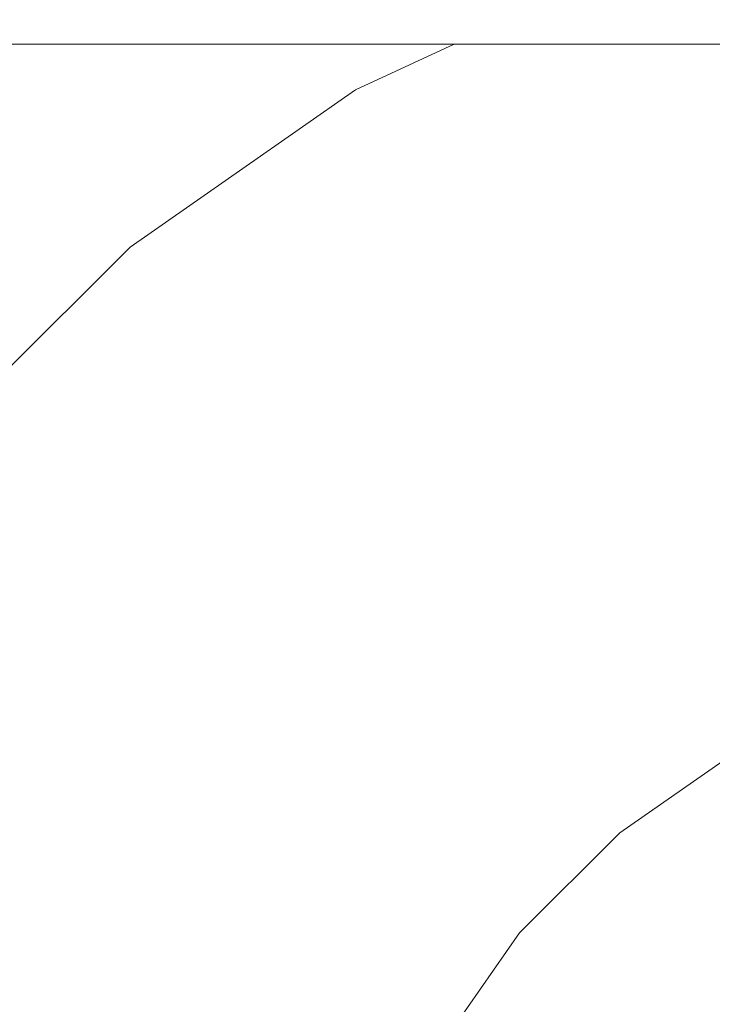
# Model space of a CAD drawing. Header units: millimetres. Extents: x -30280 to 309309, y -17460 to 4378.
# Tile 283 of 656: x 121486 to 121501, y -11004 to -10983. Entities that reach past the tile are written whole.
import ezdxf

# ---------------------------------------------------------------- set-up
doc = ezdxf.new("R2010")
doc.units = ezdxf.units.MM
doc.header["$MEASUREMENT"] = 0
doc.linetypes.add('Wipeout_Contour', pattern=[1000, 0, -1000])
doc.layers.add('P1_PLANTA PRIMERA_3_Nuevo_08_E_Envans secs', color=7, linetype='Continuous')
doc.layers.add('P1_PLANTA PRIMERA_3_Nuevo_09_EI_Mobiliari general', color=7, linetype='Continuous')
doc.layers.add('P1_PLANTA PRIMERA_3_Nuevo_09_EI_Mobiliari general_Pluma_Nº__1', color=7, linetype='Continuous', lineweight=5)

msp = doc.modelspace()

# ---------------------------------------------------------------- wipeouts: each hides what was drawn before it
at = {"color": 254, "linetype": 'Wipeout_Contour', "lineweight": 0, "ltscale": 744380.35708}
msp.add_wipeout([(125602.392, -8989.05), (119928.08, -8989.05), (119928.08, -9336.05), (125456.836, -9336.05), (125456.836, -11434.05), (125602.392, -11434.05)], dxfattribs=at).dxf.layer = 'P1_PLANTA PRIMERA_3_Nuevo_08_E_Envans secs'

# ---------------------------------------------------------------- next in the draw order: wipeouts: each hides what was drawn before it
at = {"color": 254, "linetype": 'Wipeout_Contour', "lineweight": 0, "ltscale": 13224043.01546531}
msp.add_wipeout([(124316.836, -9376.05), (119928.079, -9376.05), (119928.079, -11281.741), (119970.612, -11044.193), (119971.249, -11041.854), (119975.179, -11019.562), (119953.583, -11019.562), (119953.583, -10963.994), (119967.219, -10537.884), (120389.947, -10537.884), (120403.511, -10963.994), (120403.583, -11019.562), (120381.987, -11019.562), (120385.917, -11041.854), (120386.554, -11044.193), (120428.583, -11278.93), (120470.612, -11044.193), (120471.249, -11041.854), (120475.179, -11019.562), (120453.583, -11019.562), (120453.583, -10963.994), (120467.219, -10537.884), (120889.947, -10537.884), (120903.511, -10963.994), (120903.583, -11019.562), (120881.987, -11019.562), (120885.917, -11041.854), (120886.554, -11044.193), (120928.583, -11278.93), (120970.612, -11044.193), (120971.249, -11041.854), (120975.179, -11019.562), (120953.583, -11019.562), (120953.583, -10963.994), (120967.219, -10537.884), (121389.947, -10537.884), (121403.511, -10963.994), (121403.583, -11019.562), (121381.987, -11019.562), (121385.917, -11041.854), (121386.554, -11044.193), (121428.583, -11278.93), (121470.612, -11044.193), (121471.249, -11041.854), (121475.179, -11019.562), (121453.583, -11019.562), (121453.583, -10963.994), (121467.219, -10537.884), (121889.947, -10537.884), (121903.511, -10963.994), (121903.583, -11019.562), (121881.987, -11019.562), (121885.917, -11041.854), (121886.554, -11044.193), (121928.583, -11278.93), (121970.612, -11044.193), (121971.249, -11041.854), (121975.179, -11019.562), (121953.583, -11019.562), (121953.583, -10963.994), (121967.219, -10537.884), (122389.947, -10537.884), (122403.511, -10963.994), (122403.583, -11019.562), (122381.987, -11019.563), (122385.917, -11041.854), (122386.554, -11044.193), (122428.583, -11278.93), (122470.612, -11044.193), (122471.249, -11041.854), (122475.179, -11019.562), (122453.583, -11019.562), (122453.583, -10963.994), (122467.219, -10537.884), (122889.947, -10537.884), (122903.511, -10963.994), (122903.583, -11019.562), (122881.987, -11019.563), (122885.917, -11041.854), (122886.554, -11044.193), (122928.583, -11278.93), (122970.612, -11044.193), (122971.249, -11041.854), (122975.179, -11019.562), (122953.583, -11019.562), (122953.583, -10963.994), (122967.219, -10537.884), (123389.947, -10537.884), (123403.511, -10963.994), (123403.583, -11019.562), (123381.987, -11019.563), (123385.917, -11041.854), (123386.554, -11044.193), (123428.583, -11278.93), (123470.612, -11044.193), (123471.249, -11041.854), (123475.179, -11019.562), (123453.583, -11019.562), (123453.583, -10963.994), (123467.219, -10537.884), (123889.947, -10537.884), (123903.511, -10963.994), (123903.583, -11019.562), (123881.987, -11019.563), (123885.917, -11041.854), (123886.554, -11044.193), (123947.763, -11386.05), (124316.836, -11386.05)], dxfattribs=at).dxf.layer = 'P1_PLANTA PRIMERA_3_Nuevo_08_E_Envans secs'

# ---------------------------------------------------------------- next in the draw order: wipeouts: each hides what was drawn before it
at = {"color": 254, "linetype": 'Wipeout_Contour', "lineweight": 0, "ltscale": 1219748.724112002}
msp.add_wipeout([(121453.583, -10983.748), (121453.583, -11019.295), (121475.227, -11019.295), (121477.292, -11007.583), (121478.784, -11002.016), (121481.223, -10996.794), (121484.533, -10992.075), (121488.614, -10988.004), (121493.34, -10984.706), (121495.405, -10983.748)], dxfattribs=at).dxf.layer = 'P1_PLANTA PRIMERA_3_Nuevo_09_EI_Mobiliari general'

# ---------------------------------------------------------------- next in the draw order: wipeouts: each hides what was drawn before it
at = {"color": 254, "linetype": 'Wipeout_Contour', "lineweight": 0, "ltscale": 488691.216977}
msp.add_wipeout([(121453.583, -10983.748), (121903.583, -10983.748), (121903.583, -10972.213), (121453.583, -10972.213)], dxfattribs=at).dxf.layer = 'P1_PLANTA PRIMERA_3_Nuevo_09_EI_Mobiliari general'
at = {"color": 254, "linetype": 'Wipeout_Contour', "lineweight": 0, "ltscale": 365949.862357}
msp.add_wipeout([(121488.692, -10988.098), (121484.626, -10992.153), (121488.923, -10988.374)], dxfattribs=at).dxf.layer = 'P1_PLANTA PRIMERA_3_Nuevo_09_EI_Mobiliari general'
at = {"color": 254, "linetype": 'Wipeout_Contour', "lineweight": 0, "ltscale": 365944.793412}
msp.add_wipeout([(121485.966, -10993.28), (121482.843, -10997.731), (121486.72, -10993.914)], dxfattribs=at).dxf.layer = 'P1_PLANTA PRIMERA_3_Nuevo_09_EI_Mobiliari general'
at = {"color": 254, "linetype": 'Wipeout_Contour', "lineweight": 0, "ltscale": 3420906.196684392}
msp.add_wipeout([(121493.049, -11010.361), (121491.473, -11019.295), (121497.48, -11017.694), (121503.14, -11017.221), (121678.583, -11017.677), (121854.026, -11017.194), (121859.686, -11017.694), (121865.236, -11019.146), (121864.118, -11010.361), (121863.349, -11007.494), (121862.092, -11004.803), (121860.387, -11002.372), (121858.285, -11000.276), (121855.85, -10998.576), (121853.157, -10997.327), (121850.287, -10996.565), (121847.328, -10996.314), (121691.775, -10996.726), (121678.583, -10996.763), (121665.392, -10996.8), (121509.838, -10996.292), (121506.879, -10996.565), (121504.009, -10997.327), (121501.316, -10998.576), (121498.881, -11000.276), (121496.779, -11002.372), (121495.074, -11004.803), (121493.818, -11007.494)], dxfattribs=at).dxf.layer = 'P1_PLANTA PRIMERA_3_Nuevo_09_EI_Mobiliari general'

# ---------------------------------------------------------------- next in the draw order: wipeouts: each hides what was drawn before it
at = {"color": 254, "linetype": 'Wipeout_Contour', "lineweight": 0, "ltscale": 365962.27124}
msp.add_wipeout([(121493.401, -10984.811), (121488.692, -10988.098), (121493.581, -10985.124)], dxfattribs=at).dxf.layer = 'P1_PLANTA PRIMERA_3_Nuevo_09_EI_Mobiliari general'
at = {"color": 254, "linetype": 'Wipeout_Contour', "lineweight": 0, "ltscale": 365952.367383}
msp.add_wipeout([(121489.301, -10988.826), (121485.353, -10992.765), (121489.815, -10989.44)], dxfattribs=at).dxf.layer = 'P1_PLANTA PRIMERA_3_Nuevo_09_EI_Mobiliari general'
at = {"color": 254, "linetype": 'Wipeout_Contour', "lineweight": 0, "ltscale": 487929.30964}
msp.add_wipeout([(121486.72, -10993.914), (121483.697, -10998.224), (121484.686, -10998.796), (121487.595, -10994.649)], dxfattribs=at).dxf.layer = 'P1_PLANTA PRIMERA_3_Nuevo_09_EI_Mobiliari general'

# ---------------------------------------------------------------- next in the draw order: wipeouts: each hides what was drawn before it
at = {"color": 254, "linetype": 'Wipeout_Contour', "lineweight": 0, "ltscale": 365971.907102}
msp.add_wipeout([(121495.692, -10983.748), (121493.401, -10984.811), (121496.547, -10983.748)], dxfattribs=at).dxf.layer = 'P1_PLANTA PRIMERA_3_Nuevo_09_EI_Mobiliari general'
at = {"color": 254, "linetype": 'Wipeout_Contour', "lineweight": 0, "ltscale": 365964.342499}
msp.add_wipeout([(121493.875, -10985.635), (121489.301, -10988.826), (121494.273, -10986.328)], dxfattribs=at).dxf.layer = 'P1_PLANTA PRIMERA_3_Nuevo_09_EI_Mobiliari general'
at = {"color": 254, "linetype": 'Wipeout_Contour', "lineweight": 0, "ltscale": 365954.317978}
msp.add_wipeout([(121489.815, -10989.44), (121485.966, -10993.28), (121490.447, -10990.196)], dxfattribs=at).dxf.layer = 'P1_PLANTA PRIMERA_3_Nuevo_09_EI_Mobiliari general'

# ---------------------------------------------------------------- next in the draw order: wipeouts: each hides what was drawn before it
at = {"color": 254, "linetype": 'Wipeout_Contour', "lineweight": 0, "ltscale": 365974.402649}
msp.add_wipeout([(121493.581, -10985.124), (121497.942, -10983.748), (121496.547, -10983.748)], dxfattribs=at).dxf.layer = 'P1_PLANTA PRIMERA_3_Nuevo_09_EI_Mobiliari general'
at = {"color": 254, "linetype": 'Wipeout_Contour', "lineweight": 0, "ltscale": 365965.959214}
msp.add_wipeout([(121494.273, -10986.328), (121489.815, -10989.44), (121494.765, -10987.183)], dxfattribs=at).dxf.layer = 'P1_PLANTA PRIMERA_3_Nuevo_09_EI_Mobiliari general'
at = {"color": 254, "linetype": 'Wipeout_Contour', "lineweight": 0, "ltscale": 487941.07901}
msp.add_wipeout([(121490.447, -10990.196), (121486.72, -10993.914), (121487.595, -10994.649), (121491.181, -10991.072)], dxfattribs=at).dxf.layer = 'P1_PLANTA PRIMERA_3_Nuevo_09_EI_Mobiliari general'

# ---------------------------------------------------------------- next in the draw order: wipeouts: each hides what was drawn before it
at = {"color": 254, "linetype": 'Wipeout_Contour', "lineweight": 0, "ltscale": 365977.34655}
msp.add_wipeout([(121497.942, -10983.748), (121493.875, -10985.635), (121499.205, -10984.04)], dxfattribs=at).dxf.layer = 'P1_PLANTA PRIMERA_3_Nuevo_09_EI_Mobiliari general'
at = {"color": 254, "linetype": 'Wipeout_Contour', "lineweight": 0, "ltscale": 487955.606952}
msp.add_wipeout([(121494.765, -10987.183), (121490.447, -10990.196), (121491.181, -10991.072), (121495.334, -10988.174)], dxfattribs=at).dxf.layer = 'P1_PLANTA PRIMERA_3_Nuevo_09_EI_Mobiliari general'
at = {"color": 254, "linetype": 'Wipeout_Contour', "lineweight": 0, "ltscale": 487933.463469}
msp.add_wipeout([(121484.686, -10998.796), (121485.78, -10999.429), (121488.562, -10995.463), (121487.595, -10994.649)], dxfattribs=at).dxf.layer = 'P1_PLANTA PRIMERA_3_Nuevo_09_EI_Mobiliari general'

# ---------------------------------------------------------------- next in the draw order: linework, layer by layer
at = {"layer": 'P1_PLANTA PRIMERA_3_Nuevo_09_EI_Mobiliari general_Pluma_Nº__1', "color": 7, "linetype": 'Continuous', "lineweight": 5}
msp.add_line((121488.614, -10988.004), (121493.34, -10984.706), dxfattribs=at)

# ---------------------------------------------------------------- next in the draw order: wipeouts: each hides what was drawn before it
at = {"color": 254, "linetype": 'Wipeout_Contour', "lineweight": 0, "ltscale": 365979.358069}
msp.add_wipeout([(121499.205, -10984.04), (121494.273, -10986.328), (121499.54, -10984.967)], dxfattribs=at).dxf.layer = 'P1_PLANTA PRIMERA_3_Nuevo_09_EI_Mobiliari general'
at = {"color": 254, "linetype": 'Wipeout_Contour', "lineweight": 0, "ltscale": 487944.753221}
msp.add_wipeout([(121487.595, -10994.649), (121488.562, -10995.463), (121491.992, -10992.042), (121491.181, -10991.072)], dxfattribs=at).dxf.layer = 'P1_PLANTA PRIMERA_3_Nuevo_09_EI_Mobiliari general'
at = {"color": 254, "linetype": 'Wipeout_Contour', "lineweight": 0, "ltscale": 487930.056051}
msp.add_wipeout([(121485.78, -10999.429), (121483.73, -11003.818), (121484.996, -11004.279), (121486.946, -11000.103)], dxfattribs=at).dxf.layer = 'P1_PLANTA PRIMERA_3_Nuevo_09_EI_Mobiliari general'

# ---------------------------------------------------------------- next in the draw order: linework, layer by layer
at = {"layer": 'P1_PLANTA PRIMERA_3_Nuevo_09_EI_Mobiliari general_Pluma_Nº__1', "color": 7, "linetype": 'Continuous', "lineweight": 5}
msp.add_line((121493.34, -10984.706), (121495.405, -10983.748), dxfattribs=at)

# ---------------------------------------------------------------- next in the draw order: wipeouts: each hides what was drawn before it
at = {"color": 254, "linetype": 'Wipeout_Contour', "lineweight": 0, "ltscale": 365990.271341}
msp.add_wipeout([(121500.305, -10983.748), (121499.205, -10984.04), (121504.133, -10983.748)], dxfattribs=at).dxf.layer = 'P1_PLANTA PRIMERA_3_Nuevo_09_EI_Mobiliari general'
at = {"color": 254, "linetype": 'Wipeout_Contour', "lineweight": 0, "ltscale": 487972.449742}
msp.add_wipeout([(121499.54, -10984.967), (121494.765, -10987.183), (121495.334, -10988.174), (121499.929, -10986.042)], dxfattribs=at).dxf.layer = 'P1_PLANTA PRIMERA_3_Nuevo_09_EI_Mobiliari general'
at = {"color": 254, "linetype": 'Wipeout_Contour', "lineweight": 0, "ltscale": 487937.971416}
msp.add_wipeout([(121488.562, -10995.463), (121485.78, -10999.429), (121486.946, -11000.103), (121489.593, -10996.33)], dxfattribs=at).dxf.layer = 'P1_PLANTA PRIMERA_3_Nuevo_09_EI_Mobiliari general'

# ---------------------------------------------------------------- next in the draw order: wipeouts: each hides what was drawn before it
at = {"color": 254, "linetype": 'Wipeout_Contour', "lineweight": 0, "ltscale": 609990.283856}
msp.add_wipeout([(121504.133, -10983.748), (121499.54, -10984.967), (121499.929, -10986.042), (121504.824, -10984.742), (121504.652, -10983.748)], dxfattribs=at).dxf.layer = 'P1_PLANTA PRIMERA_3_Nuevo_09_EI_Mobiliari general'
at = {"color": 254, "linetype": 'Wipeout_Contour', "lineweight": 0, "ltscale": 487958.689395}
msp.add_wipeout([(121491.181, -10991.072), (121491.992, -10992.042), (121495.964, -10989.269), (121495.334, -10988.174)], dxfattribs=at).dxf.layer = 'P1_PLANTA PRIMERA_3_Nuevo_09_EI_Mobiliari general'
at = {"color": 254, "linetype": 'Wipeout_Contour', "lineweight": 0, "ltscale": 487935.182091}
msp.add_wipeout([(121486.946, -11000.103), (121484.996, -11004.279), (121486.301, -11004.755), (121488.148, -11000.798)], dxfattribs=at).dxf.layer = 'P1_PLANTA PRIMERA_3_Nuevo_09_EI_Mobiliari general'

# ---------------------------------------------------------------- next in the draw order: linework, layer by layer
at = {"layer": 'P1_PLANTA PRIMERA_3_Nuevo_09_EI_Mobiliari general_Pluma_Nº__1', "color": 7, "linetype": 'Continuous', "lineweight": 5}
msp.add_line((121453.583, -10983.748), (121903.583, -10983.748), dxfattribs=at)

# ---------------------------------------------------------------- next in the draw order: wipeouts: each hides what was drawn before it
at = {"color": 254, "linetype": 'Wipeout_Contour', "lineweight": 0, "ltscale": 487974.846282}
msp.add_wipeout([(121495.334, -10988.174), (121495.964, -10989.269), (121500.359, -10987.23), (121499.929, -10986.042)], dxfattribs=at).dxf.layer = 'P1_PLANTA PRIMERA_3_Nuevo_09_EI_Mobiliari general'
at = {"color": 254, "linetype": 'Wipeout_Contour', "lineweight": 0, "ltscale": 487948.740861}
msp.add_wipeout([(121491.992, -10992.042), (121488.562, -10995.463), (121489.593, -10996.33), (121492.856, -10993.075)], dxfattribs=at).dxf.layer = 'P1_PLANTA PRIMERA_3_Nuevo_09_EI_Mobiliari general'

# ---------------------------------------------------------------- next in the draw order: linework, layer by layer
at = {"layer": 'P1_PLANTA PRIMERA_3_Nuevo_09_EI_Mobiliari general_Pluma_Nº__1', "color": 7, "linetype": 'Continuous', "lineweight": 5}
msp.add_line((121484.533, -10992.075), (121488.614, -10988.004), dxfattribs=at)

# ---------------------------------------------------------------- next in the draw order: wipeouts: each hides what was drawn before it
at = {"color": 254, "linetype": 'Wipeout_Contour', "lineweight": 0, "ltscale": 487992.730479}
msp.add_wipeout([(121499.929, -10986.042), (121500.359, -10987.23), (121505.041, -10985.987), (121504.824, -10984.742)], dxfattribs=at).dxf.layer = 'P1_PLANTA PRIMERA_3_Nuevo_09_EI_Mobiliari general'
at = {"color": 254, "linetype": 'Wipeout_Contour', "lineweight": 0, "ltscale": 487962.035022}
msp.add_wipeout([(121495.964, -10989.269), (121491.992, -10992.042), (121492.856, -10993.075), (121496.636, -10990.437)], dxfattribs=at).dxf.layer = 'P1_PLANTA PRIMERA_3_Nuevo_09_EI_Mobiliari general'
at = {"color": 254, "linetype": 'Wipeout_Contour', "lineweight": 0, "ltscale": 487942.696458}
msp.add_wipeout([(121489.593, -10996.33), (121486.946, -11000.103), (121488.148, -11000.798), (121490.656, -10997.224)], dxfattribs=at).dxf.layer = 'P1_PLANTA PRIMERA_3_Nuevo_09_EI_Mobiliari general'

# ---------------------------------------------------------------- next in the draw order: wipeouts: each hides what was drawn before it
at = {"color": 254, "linetype": 'Wipeout_Contour', "lineweight": 0, "ltscale": 487977.447739}
msp.add_wipeout([(121500.359, -10987.23), (121495.964, -10989.269), (121496.636, -10990.437), (121500.817, -10988.497)], dxfattribs=at).dxf.layer = 'P1_PLANTA PRIMERA_3_Nuevo_09_EI_Mobiliari general'
at = {"color": 254, "linetype": 'Wipeout_Contour', "lineweight": 0, "ltscale": 487952.920739}
msp.add_wipeout([(121492.856, -10993.075), (121489.593, -10996.33), (121490.656, -10997.224), (121493.747, -10994.14)], dxfattribs=at).dxf.layer = 'P1_PLANTA PRIMERA_3_Nuevo_09_EI_Mobiliari general'
at = {"color": 254, "linetype": 'Wipeout_Contour', "lineweight": 0, "ltscale": 487940.387658}
msp.add_wipeout([(121488.148, -11000.798), (121486.301, -11004.755), (121487.606, -11005.23), (121489.351, -11001.494)], dxfattribs=at).dxf.layer = 'P1_PLANTA PRIMERA_3_Nuevo_09_EI_Mobiliari general'

# ---------------------------------------------------------------- next in the draw order: wipeouts: each hides what was drawn before it
at = {"color": 254, "linetype": 'Wipeout_Contour', "lineweight": 0, "ltscale": 487994.508284}
msp.add_wipeout([(121505.041, -10985.987), (121500.359, -10987.23), (121500.817, -10988.497), (121505.271, -10987.314)], dxfattribs=at).dxf.layer = 'P1_PLANTA PRIMERA_3_Nuevo_09_EI_Mobiliari general'
at = {"color": 254, "linetype": 'Wipeout_Contour', "lineweight": 0, "ltscale": 487965.542169}
msp.add_wipeout([(121496.636, -10990.437), (121492.856, -10993.075), (121493.747, -10994.14), (121497.328, -10991.641)], dxfattribs=at).dxf.layer = 'P1_PLANTA PRIMERA_3_Nuevo_09_EI_Mobiliari general'
at = {"color": 254, "linetype": 'Wipeout_Contour', "lineweight": 0, "ltscale": 487947.49501}
msp.add_wipeout([(121490.656, -10997.224), (121488.148, -11000.798), (121489.351, -11001.494), (121491.719, -10998.118)], dxfattribs=at).dxf.layer = 'P1_PLANTA PRIMERA_3_Nuevo_09_EI_Mobiliari general'

# ---------------------------------------------------------------- next in the draw order: wipeouts: each hides what was drawn before it
at = {"color": 254, "linetype": 'Wipeout_Contour', "lineweight": 0, "ltscale": 487980.175087}
msp.add_wipeout([(121500.817, -10988.497), (121496.636, -10990.437), (121497.328, -10991.641), (121501.289, -10989.803)], dxfattribs=at).dxf.layer = 'P1_PLANTA PRIMERA_3_Nuevo_09_EI_Mobiliari general'
at = {"color": 254, "linetype": 'Wipeout_Contour', "lineweight": 0, "ltscale": 487957.165862}
msp.add_wipeout([(121493.747, -10994.14), (121490.656, -10997.224), (121491.719, -10998.118), (121494.639, -10995.205)], dxfattribs=at).dxf.layer = 'P1_PLANTA PRIMERA_3_Nuevo_09_EI_Mobiliari general'
at = {"color": 254, "linetype": 'Wipeout_Contour', "lineweight": 0, "ltscale": 487945.514585}
msp.add_wipeout([(121489.351, -11001.494), (121487.606, -11005.23), (121488.872, -11005.692), (121490.517, -11002.168)], dxfattribs=at).dxf.layer = 'P1_PLANTA PRIMERA_3_Nuevo_09_EI_Mobiliari general'

# ---------------------------------------------------------------- next in the draw order: wipeouts: each hides what was drawn before it
at = {"color": 254, "linetype": 'Wipeout_Contour', "lineweight": 0, "ltscale": 487969.104312}
msp.add_wipeout([(121497.328, -10991.641), (121493.747, -10994.14), (121494.639, -10995.205), (121498.021, -10992.845)], dxfattribs=at).dxf.layer = 'P1_PLANTA PRIMERA_3_Nuevo_09_EI_Mobiliari general'
at = {"color": 254, "linetype": 'Wipeout_Contour', "lineweight": 0, "ltscale": 487952.221303}
msp.add_wipeout([(121491.719, -10998.118), (121489.351, -11001.494), (121490.517, -11002.168), (121492.75, -10998.985)], dxfattribs=at).dxf.layer = 'P1_PLANTA PRIMERA_3_Nuevo_09_EI_Mobiliari general'

# ---------------------------------------------------------------- next in the draw order: wipeouts: each hides what was drawn before it
at = {"color": 254, "linetype": 'Wipeout_Contour', "lineweight": 0, "ltscale": 487982.945523}
msp.add_wipeout([(121501.289, -10989.803), (121497.328, -10991.641), (121498.021, -10992.845), (121501.761, -10991.11)], dxfattribs=at).dxf.layer = 'P1_PLANTA PRIMERA_3_Nuevo_09_EI_Mobiliari general'
at = {"color": 254, "linetype": 'Wipeout_Contour', "lineweight": 0, "ltscale": 487961.347305}
msp.add_wipeout([(121494.639, -10995.205), (121491.719, -10998.118), (121492.75, -10998.985), (121495.503, -10996.238)], dxfattribs=at).dxf.layer = 'P1_PLANTA PRIMERA_3_Nuevo_09_EI_Mobiliari general'
at = {"color": 254, "linetype": 'Wipeout_Contour', "lineweight": 0, "ltscale": 487950.40714}
msp.add_wipeout([(121488.872, -11005.692), (121490.059, -11006.124), (121491.611, -11002.801), (121490.517, -11002.168)], dxfattribs=at).dxf.layer = 'P1_PLANTA PRIMERA_3_Nuevo_09_EI_Mobiliari general'

# ---------------------------------------------------------------- next in the draw order: wipeouts: each hides what was drawn before it
at = {"color": 254, "linetype": 'Wipeout_Contour', "lineweight": 0, "ltscale": 487972.61331}
msp.add_wipeout([(121498.021, -10992.845), (121494.639, -10995.205), (121495.503, -10996.238), (121498.692, -10994.013)], dxfattribs=at).dxf.layer = 'P1_PLANTA PRIMERA_3_Nuevo_09_EI_Mobiliari general'
at = {"color": 254, "linetype": 'Wipeout_Contour', "lineweight": 0, "ltscale": 487956.731812}
msp.add_wipeout([(121490.517, -11002.168), (121491.611, -11002.801), (121493.718, -10999.798), (121492.75, -10998.985)], dxfattribs=at).dxf.layer = 'P1_PLANTA PRIMERA_3_Nuevo_09_EI_Mobiliari general'

# ---------------------------------------------------------------- next in the draw order: wipeouts: each hides what was drawn before it
at = {"color": 254, "linetype": 'Wipeout_Contour', "lineweight": 0, "ltscale": 487985.674997}
msp.add_wipeout([(121501.761, -10991.11), (121498.021, -10992.845), (121498.692, -10994.013), (121502.219, -10992.376)], dxfattribs=at).dxf.layer = 'P1_PLANTA PRIMERA_3_Nuevo_09_EI_Mobiliari general'
at = {"color": 254, "linetype": 'Wipeout_Contour', "lineweight": 0, "ltscale": 487965.338134}
msp.add_wipeout([(121492.75, -10998.985), (121493.718, -10999.798), (121496.314, -10997.208), (121495.503, -10996.238)], dxfattribs=at).dxf.layer = 'P1_PLANTA PRIMERA_3_Nuevo_09_EI_Mobiliari general'
at = {"color": 254, "linetype": 'Wipeout_Contour', "lineweight": 0, "ltscale": 487954.91677}
msp.add_wipeout([(121491.611, -11002.801), (121490.059, -11006.124), (121491.133, -11006.515), (121492.6, -11003.373)], dxfattribs=at).dxf.layer = 'P1_PLANTA PRIMERA_3_Nuevo_09_EI_Mobiliari general'

# ---------------------------------------------------------------- next in the draw order: wipeouts: each hides what was drawn before it
at = {"color": 254, "linetype": 'Wipeout_Contour', "lineweight": 0, "ltscale": 487975.962696}
msp.add_wipeout([(121495.503, -10996.238), (121496.314, -10997.208), (121499.322, -10995.109), (121498.692, -10994.013)], dxfattribs=at).dxf.layer = 'P1_PLANTA PRIMERA_3_Nuevo_09_EI_Mobiliari general'
at = {"color": 254, "linetype": 'Wipeout_Contour', "lineweight": 0, "ltscale": 487960.889637}
msp.add_wipeout([(121493.718, -10999.798), (121491.611, -11002.801), (121492.6, -11003.373), (121494.592, -11000.533)], dxfattribs=at).dxf.layer = 'P1_PLANTA PRIMERA_3_Nuevo_09_EI_Mobiliari general'

# ---------------------------------------------------------------- next in the draw order: wipeouts: each hides what was drawn before it
at = {"color": 254, "linetype": 'Wipeout_Contour', "lineweight": 0, "ltscale": 487988.280762}
msp.add_wipeout([(121498.692, -10994.013), (121499.322, -10995.109), (121502.649, -10993.565), (121502.219, -10992.376)], dxfattribs=at).dxf.layer = 'P1_PLANTA PRIMERA_3_Nuevo_09_EI_Mobiliari general'
at = {"color": 254, "linetype": 'Wipeout_Contour', "lineweight": 0, "ltscale": 487969.017276}
msp.add_wipeout([(121496.314, -10997.208), (121493.718, -10999.798), (121494.592, -11000.533), (121497.047, -10998.084)], dxfattribs=at).dxf.layer = 'P1_PLANTA PRIMERA_3_Nuevo_09_EI_Mobiliari general'
at = {"color": 254, "linetype": 'Wipeout_Contour', "lineweight": 0, "ltscale": 365969.135531}
msp.add_wipeout([(121492.6, -11003.373), (121491.133, -11006.515), (121493.454, -11003.866)], dxfattribs=at).dxf.layer = 'P1_PLANTA PRIMERA_3_Nuevo_09_EI_Mobiliari general'

# ---------------------------------------------------------------- next in the draw order: wipeouts: each hides what was drawn before it
at = {"color": 254, "linetype": 'Wipeout_Contour', "lineweight": 0, "ltscale": 487979.050919}
msp.add_wipeout([(121499.322, -10995.109), (121496.314, -10997.208), (121497.047, -10998.084), (121499.892, -10996.099)], dxfattribs=at).dxf.layer = 'P1_PLANTA PRIMERA_3_Nuevo_09_EI_Mobiliari general'
at = {"color": 254, "linetype": 'Wipeout_Contour', "lineweight": 0, "ltscale": 365973.596347}
msp.add_wipeout([(121494.592, -11000.533), (121492.6, -11003.373), (121495.347, -11001.168)], dxfattribs=at).dxf.layer = 'P1_PLANTA PRIMERA_3_Nuevo_09_EI_Mobiliari general'

# ---------------------------------------------------------------- next in the draw order: wipeouts: each hides what was drawn before it
at = {"color": 254, "linetype": 'Wipeout_Contour', "lineweight": 0, "ltscale": 487990.683893}
msp.add_wipeout([(121502.649, -10993.565), (121499.322, -10995.109), (121499.892, -10996.099), (121503.038, -10994.639)], dxfattribs=at).dxf.layer = 'P1_PLANTA PRIMERA_3_Nuevo_09_EI_Mobiliari general'
at = {"color": 254, "linetype": 'Wipeout_Contour', "lineweight": 0, "ltscale": 365979.600837}
msp.add_wipeout([(121497.047, -10998.084), (121494.592, -11000.533), (121497.68, -10998.84)], dxfattribs=at).dxf.layer = 'P1_PLANTA PRIMERA_3_Nuevo_09_EI_Mobiliari general'
at = {"color": 254, "linetype": 'Wipeout_Contour', "lineweight": 0, "ltscale": 365975.922717}
msp.add_wipeout([(121495.347, -11001.168), (121493.454, -11003.866), (121495.959, -11001.683)], dxfattribs=at).dxf.layer = 'P1_PLANTA PRIMERA_3_Nuevo_09_EI_Mobiliari general'

# ---------------------------------------------------------------- next in the draw order: wipeouts: each hides what was drawn before it
at = {"color": 254, "linetype": 'Wipeout_Contour', "lineweight": 0, "ltscale": 365986.954771}
msp.add_wipeout([(121499.892, -10996.099), (121497.047, -10998.084), (121500.383, -10996.954)], dxfattribs=at).dxf.layer = 'P1_PLANTA PRIMERA_3_Nuevo_09_EI_Mobiliari general'
at = {"color": 254, "linetype": 'Wipeout_Contour', "lineweight": 0, "ltscale": 365981.645977}
msp.add_wipeout([(121497.68, -10998.84), (121495.347, -11001.168), (121498.193, -10999.454)], dxfattribs=at).dxf.layer = 'P1_PLANTA PRIMERA_3_Nuevo_09_EI_Mobiliari general'
at = {"color": 254, "linetype": 'Wipeout_Contour', "lineweight": 0, "ltscale": 365978.985492}
msp.add_wipeout([(121496.41, -11002.062), (121494.656, -11004.562), (121496.686, -11002.294)], dxfattribs=at).dxf.layer = 'P1_PLANTA PRIMERA_3_Nuevo_09_EI_Mobiliari general'

# ---------------------------------------------------------------- next in the draw order: linework, layer by layer
at = {"layer": 'P1_PLANTA PRIMERA_3_Nuevo_09_EI_Mobiliari general_Pluma_Nº__1', "color": 7, "linetype": 'Continuous', "lineweight": 5}
msp.add_line((121495.074, -11004.803), (121496.779, -11002.372), dxfattribs=at)

# ---------------------------------------------------------------- next in the draw order: wipeouts: each hides what was drawn before it
at = {"color": 254, "linetype": 'Wipeout_Contour', "lineweight": 0, "ltscale": 365995.430646}
msp.add_wipeout([(121503.038, -10994.639), (121499.892, -10996.099), (121503.373, -10995.566)], dxfattribs=at).dxf.layer = 'P1_PLANTA PRIMERA_3_Nuevo_09_EI_Mobiliari general'
at = {"color": 254, "linetype": 'Wipeout_Contour', "lineweight": 0, "ltscale": 365988.654907}
msp.add_wipeout([(121500.383, -10996.954), (121497.68, -10998.84), (121500.782, -10997.647)], dxfattribs=at).dxf.layer = 'P1_PLANTA PRIMERA_3_Nuevo_09_EI_Mobiliari general'
at = {"color": 254, "linetype": 'Wipeout_Contour', "lineweight": 0, "ltscale": 365984.34706}
msp.add_wipeout([(121498.572, -10999.905), (121496.41, -11002.062), (121498.803, -11000.182)], dxfattribs=at).dxf.layer = 'P1_PLANTA PRIMERA_3_Nuevo_09_EI_Mobiliari general'

# ---------------------------------------------------------------- next in the draw order: linework, layer by layer
at = {"layer": 'P1_PLANTA PRIMERA_3_Nuevo_09_EI_Mobiliari general_Pluma_Nº__1', "color": 7, "linetype": 'Continuous', "lineweight": 5}
msp.add_line((121496.779, -11002.372), (121498.881, -11000.275), dxfattribs=at)

# ---------------------------------------------------------------- next in the draw order: wipeouts: each hides what was drawn before it
at = {"color": 254, "linetype": 'Wipeout_Contour', "lineweight": 0, "ltscale": 365996.732163}
msp.add_wipeout([(121503.373, -10995.566), (121500.383, -10996.954), (121503.645, -10996.319)], dxfattribs=at).dxf.layer = 'P1_PLANTA PRIMERA_3_Nuevo_09_EI_Mobiliari general'
at = {"color": 254, "linetype": 'Wipeout_Contour', "lineweight": 0, "ltscale": 365990.9048}
msp.add_wipeout([(121501.076, -10998.158), (121498.572, -10999.905), (121501.255, -10998.471)], dxfattribs=at).dxf.layer = 'P1_PLANTA PRIMERA_3_Nuevo_09_EI_Mobiliari general'

# ---------------------------------------------------------------- next in the draw order: linework, layer by layer
at = {"layer": 'P1_PLANTA PRIMERA_3_Nuevo_09_EI_Mobiliari general_Pluma_Nº__1', "color": 7, "linetype": 'Continuous', "lineweight": 5}
msp.add_line((121498.881, -11000.275), (121501.316, -10998.576), dxfattribs=at)

doc.saveas('drawing.dxf')
